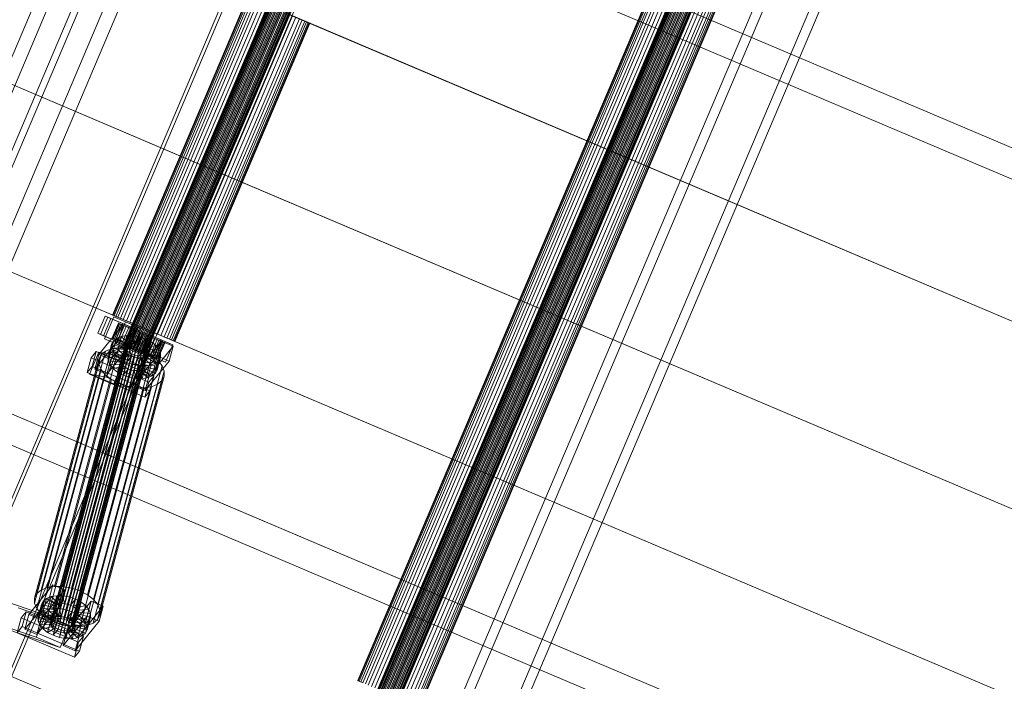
# Model space of a CAD drawing. Header units: millimetres. Extents: x -4738 to 65662, y -68080 to 6847.
# Tile 562 of 656: x 21537 to 22278, y -20014 to -19517. Entities that reach past the tile are written whole.
import ezdxf

# ---------------------------------------------------------------- set-up
doc = ezdxf.new("R2010")
doc.units = ezdxf.units.MM
doc.layers.add('superior_C10', color=7, linetype='Continuous', lineweight=0)

msp = doc.modelspace()

# ---------------------------------------------------------------- linework, layer by layer
at = {"layer": 'superior_C10'}
for p, q in [((27880.277, -21988.995), (18436.834, -17980.274)), ((18437.764, -17980.669), (27881.207, -21989.39)), ((18241.459, -18440.523), (27684.903, -22449.244)), ((27685.833, -22449.639), (18242.389, -18440.917)), ((21265.087, -20198.505), (21801.771, -18934.224)), ((21837.671, -18949.463), (21300.986, -20213.744)), ((21328.705, -20048.639), (21738.154, -19084.09)), ((21774.053, -19099.329), (21364.604, -20063.878)), ((21691.786, -19166.448), (21355.742, -19958.075)), ((21717.1, -19177.193), (21381.056, -19968.821)), ((21385.658, -19970.775), (21721.702, -19179.147)), ((21410.972, -19981.52), (21747.016, -19189.893)), ((21477.157, -20004.184), (21809.293, -19221.761)), ((21811.508, -19222.701), (21479.371, -20005.124)), ((21855.105, -19241.208), (21522.969, -20023.631)), ((21525.183, -20024.571), (21857.32, -19242.148)), ((20801.824, -19255.799), (21685.877, -19631.078)), ((21686.976, -19631.544), (20802.922, -19256.266)), ((22099.967, -19328.856), (21756.107, -20138.893)), ((21756.261, -20138.958), (22100.12, -19328.921)), ((22100.377, -19329.03), (21756.518, -20139.067)), ((22100.826, -19329.221), (21756.967, -20139.258)), ((22101.323, -19329.431), (21757.463, -20139.469)), ((22102.038, -19329.735), (21758.178, -20139.772)), ((22102.74, -19330.033), (21758.88, -20140.07)), ((22103.671, -19330.428), (21759.812, -20140.466)), ((22104.531, -19330.793), (21760.672, -20140.831)), ((22105.616, -19331.254), (21761.757, -20141.292)), ((22106.575, -19331.661), (21762.716, -20141.699)), ((22107.74, -19332.155), (21763.881, -20142.193)), ((22108.733, -19332.577), (21764.873, -20142.614)), ((22109.897, -19333.071), (21766.038, -20143.109)), ((22110.856, -19333.478), (21766.997, -20143.516)), ((22111.941, -19333.939), (21768.082, -20143.976)), ((22112.801, -19334.304), (21768.942, -20144.341)), ((22113.733, -19334.699), (21769.873, -20144.737)), ((22114.435, -19334.997), (21770.575, -20145.035)), ((22115.15, -19335.301), (21771.29, -20145.338)), ((22115.646, -19335.512), (21771.787, -20145.549)), ((22116.095, -19335.702), (21772.236, -20145.74)), ((22116.352, -19335.811), (21772.493, -20145.849)), ((22116.506, -19335.876), (21772.647, -20145.914)), ((21807.488, -20171.568), (22159.162, -19343.12)), ((22165.621, -19345.862), (21813.947, -20174.31)), ((22195.234, -19358.433), (21843.56, -20186.88)), ((21850.019, -20189.622), (22201.693, -19361.175)), ((20751.026, -19375.464), (21635.079, -19750.743)), ((21636.178, -19751.209), (20752.125, -19375.93)), ((22671.743, -19801.56), (21787.69, -19426.281)), ((21788.789, -19426.748), (22672.842, -19802.026)), ((22034.549, -19441.065), (21791.386, -20013.89)), ((21791.819, -20014.074), (22034.982, -19441.249)), ((22035.707, -19441.556), (21792.544, -20014.382)), ((22036.976, -19442.095), (21793.813, -20014.92)), ((22038.377, -19442.69), (21795.214, -20015.515)), ((22040.395, -19443.546), (21797.231, -20016.372)), ((22042.376, -19444.387), (21799.213, -20017.213)), ((22045.006, -19445.504), (21801.842, -20018.329)), ((22047.432, -19446.534), (21804.269, -20019.359)), ((22050.494, -19447.834), (21807.331, -20020.659)), ((22053.201, -19448.982), (21810.038, -20021.808)), ((22056.487, -19450.377), (21813.324, -20023.203)), ((22059.289, -19451.567), (21816.126, -20024.392)), ((22062.575, -19452.962), (21819.412, -20025.787)), ((22065.282, -19454.111), (21822.119, -20026.936)), ((22068.344, -19455.411), (21825.181, -20028.236)), ((22070.771, -19456.441), (21827.608, -20029.266)), ((22073.4, -19457.557), (21830.237, -20030.383)), ((22075.382, -19458.398), (21832.218, -20031.224)), ((22077.399, -19459.255), (21834.236, -20032.08)), ((22078.8, -19459.849), (21835.637, -20032.675)), ((22080.069, -19460.388), (21836.906, -20033.213)), ((22080.794, -19460.696), (21837.631, -20033.521)), ((22081.227, -19460.879), (21838.064, -20033.705)), ((20725.222, -19471.298), (21609.275, -19846.577)), ((21610.374, -19847.043), (20726.321, -19471.765)), ((21730.751, -19489.344), (21615.089, -19761.811)), ((21615.242, -19761.876), (21730.904, -19489.409)), ((21731.161, -19489.518), (21615.499, -19761.986)), ((21731.61, -19489.709), (21615.949, -19762.176)), ((21732.107, -19489.92), (21616.445, -19762.387)), ((21732.822, -19490.223), (21617.16, -19762.691)), ((21733.524, -19490.521), (21617.862, -19762.989)), ((21734.456, -19490.917), (21618.794, -19763.384)), ((21735.315, -19491.282), (21619.654, -19763.749)), ((21736.4, -19491.742), (21620.739, -19764.21)), ((21737.359, -19492.15), (21621.698, -19764.617)), ((21738.524, -19492.644), (21622.862, -19765.111)), ((21739.517, -19493.065), (21623.855, -19765.532)), ((21740.681, -19493.56), (21625.019, -19766.027)), ((21741.64, -19493.967), (21625.978, -19766.434)), ((21742.725, -19494.427), (21627.063, -19766.895)), ((21743.585, -19494.792), (21627.923, -19767.259)), ((21744.517, -19495.188), (21628.855, -19767.655)), ((21745.219, -19495.486), (21629.557, -19767.953)), ((21745.934, -19495.789), (21630.272, -19768.257)), ((21746.43, -19496), (21630.768, -19768.467)), ((21746.88, -19496.191), (21631.218, -19768.658)), ((21747.137, -19496.3), (21631.475, -19768.767)), ((21747.29, -19496.365), (21631.628, -19768.832)), ((21708.648, -19499.516), (21607.053, -19738.846)), ((21607.486, -19739.029), (21709.081, -19499.7)), ((21709.806, -19500.008), (21608.211, -19739.337)), ((21711.074, -19500.546), (21609.48, -19739.876)), ((21712.475, -19501.141), (21610.881, -19740.47)), ((21714.493, -19501.998), (21612.899, -19741.327)), ((21716.474, -19502.839), (21614.88, -19742.168)), ((21719.104, -19503.955), (21617.509, -19743.284)), ((21721.531, -19504.985), (21619.936, -19744.314)), ((21724.593, -19506.285), (21622.998, -19745.614)), ((21727.3, -19507.434), (21625.705, -19746.763)), ((21730.586, -19508.829), (21628.991, -19748.158)), ((21733.388, -19510.018), (21631.793, -19749.348)), ((21736.674, -19511.413), (21635.079, -19750.743)), ((21739.38, -19512.562), (21637.786, -19751.891)), ((21736.674, -19511.413), (21685.877, -19631.078)), ((21686.976, -19631.544), (21737.773, -19511.88)), ((21736.674, -19511.413), (22620.727, -19886.692)), ((22621.826, -19887.158), (21737.773, -19511.88)), ((21742.443, -19513.862), (21640.848, -19753.191)), ((21744.869, -19514.892), (21643.275, -19754.221)), ((21747.499, -19516.008), (21645.904, -19755.338)), ((21749.48, -19516.85), (21647.886, -19756.179)), ((21751.498, -19517.706), (21649.903, -19757.035)), ((21752.899, -19518.301), (21651.304, -19757.63)), ((21754.168, -19518.839), (21652.573, -19758.169)), ((21754.893, -19519.147), (21653.298, -19758.476)), ((21755.325, -19519.331), (21653.731, -19758.66)), ((21744.869, -19514.892), (21749.48, -19516.85)), ((21751.498, -19517.706), (21747.499, -19516.008)), ((21749.48, -19516.85), (21752.899, -19518.301)), ((21754.168, -19518.839), (21751.498, -19517.706)), ((21752.899, -19518.301), (21754.893, -19519.147)), ((21755.325, -19519.331), (21754.168, -19518.839)), ((21754.893, -19519.147), (21755.325, -19519.331)), ((21685.877, -19631.078), (21635.079, -19750.743)), ((21636.178, -19751.209), (21686.976, -19631.544)), ((21685.877, -19631.078), (22569.93, -20006.357)), ((22571.029, -20006.823), (21686.976, -19631.544)), ((21842.077, -20142.796), (20759.905, -19683.416)), ((21851.304, -20146.713), (20769.132, -19687.333)), ((21878.062, -20158.072), (20795.89, -19698.692)), ((21885.443, -20161.205), (20803.272, -19701.825)), ((21596.016, -19752.629), (21601.487, -19739.742)), ((21603.332, -19740.525), (21597.861, -19753.412)), ((21600.198, -19754.404), (21605.668, -19741.517)), ((21600.921, -19756.884), (21607.955, -19740.315)), ((21601.487, -19739.742), (21644.773, -19758.117)), ((21601.487, -19739.742), (21603.332, -19740.525)), ((21646.619, -19758.9), (21603.332, -19740.525)), ((21605.668, -19741.517), (21614.686, -19745.345)), ((21605.668, -19741.517), (21614.526, -19745.277)), ((21608.211, -19739.337), (21607.053, -19738.846)), ((21607.053, -19738.846), (21607.486, -19739.029)), ((21607.486, -19739.029), (21609.48, -19739.876)), ((21607.955, -19740.315), (21625.991, -19747.971)), ((21607.955, -19740.315), (21616.739, -19744.043)), ((21610.881, -19740.47), (21608.211, -19739.337)), ((21609.48, -19739.876), (21612.899, -19741.327)), ((21614.88, -19742.168), (21610.881, -19740.47)), ((21612.899, -19741.327), (21617.509, -19743.284)), ((21619.936, -19744.314), (21614.88, -19742.168)), ((21596.606, -19768.461), (21614.646, -19746.209)), ((21623.66, -19750.047), (21605.619, -19772.299)), ((21611.371, -19745.024), (21606.682, -19756.07)), ((21607.006, -19756.207), (21611.695, -19745.161)), ((21612.237, -19745.392), (21607.548, -19756.438)), ((21613.186, -19745.794), (21608.497, -19756.84)), ((21614.526, -19745.277), (21609.056, -19758.164)), ((21614.686, -19745.345), (21609.216, -19758.232)), ((21614.234, -19746.239), (21609.545, -19757.285)), ((21616.739, -19744.043), (21609.705, -19760.612)), ((21615.743, -19746.88), (21611.054, -19757.926)), ((21620.559, -19748.924), (21611.371, -19745.024)), ((21611.371, -19745.024), (21612.237, -19745.392)), ((21611.695, -19745.161), (21611.371, -19745.024)), ((21614.646, -19746.209), (21611.636, -19757.39)), ((21613.186, -19745.794), (21611.695, -19745.161)), ((21611.695, -19745.161), (21620.713, -19748.989)), ((21620.97, -19749.099), (21612.237, -19745.392)), ((21612.237, -19745.392), (21614.234, -19746.239)), ((21617.225, -19747.509), (21612.536, -19758.555)), ((21621.419, -19749.289), (21613.186, -19745.794)), ((21615.743, -19746.88), (21613.186, -19745.794)), ((21621.916, -19749.5), (21614.234, -19746.239)), ((21614.234, -19746.239), (21617.225, -19747.509)), ((21619.192, -19748.344), (21614.503, -19759.39)), ((21623.544, -19749.105), (21614.526, -19745.277)), ((21623.66, -19750.047), (21614.646, -19746.209)), ((21623.544, -19749.105), (21614.686, -19745.345)), ((21622.631, -19749.804), (21615.743, -19746.88)), ((21619.192, -19748.344), (21615.743, -19746.88)), ((21615.87, -19759.97), (21620.559, -19748.924)), ((21620.713, -19748.989), (21616.024, -19760.035)), ((21616.281, -19760.145), (21620.97, -19749.099)), ((21621.008, -19749.115), (21616.319, -19760.161)), ((21616.73, -19760.335), (21621.419, -19749.289)), ((21634.775, -19751.7), (21616.739, -19744.043)), ((21623.333, -19750.102), (21617.225, -19747.509)), ((21617.225, -19747.509), (21621.008, -19749.115)), ((21617.227, -19760.546), (21621.916, -19749.5)), ((21617.509, -19743.284), (21622.998, -19745.614)), ((21617.942, -19760.85), (21622.631, -19749.804)), ((21618.074, -19761.992), (21623.544, -19749.105)), ((21623.298, -19750.087), (21618.609, -19761.133)), ((21618.644, -19761.148), (21623.333, -19750.102)), ((21625.991, -19747.971), (21618.957, -19764.54)), ((21624.264, -19750.497), (21619.192, -19748.344)), ((21623.298, -19750.087), (21619.192, -19748.344)), ((21625.705, -19746.763), (21619.936, -19744.314)), ((21620.97, -19749.099), (21620.559, -19748.924)), ((21620.559, -19748.924), (21620.713, -19748.989)), ((21620.65, -19761.228), (21623.66, -19750.047)), ((21620.713, -19748.989), (21621.419, -19749.289)), ((21621.916, -19749.5), (21620.97, -19749.099)), ((21625.124, -19750.862), (21621.008, -19749.115)), ((21621.008, -19749.115), (21625.323, -19750.946)), ((21621.419, -19749.289), (21622.631, -19749.804)), ((21623.333, -19750.102), (21621.916, -19749.5)), ((21622.631, -19749.804), (21624.264, -19750.497)), ((21622.998, -19745.614), (21628.991, -19748.158)), ((21626.209, -19751.323), (21623.298, -19750.087)), ((21627.781, -19751.99), (21623.298, -19750.087)), ((21625.124, -19750.862), (21623.333, -19750.102)), ((21631.793, -19749.348), (21625.705, -19746.763)), ((21625.991, -19747.971), (21634.775, -19751.7)), ((21628.991, -19748.158), (21635.079, -19750.743)), ((21637.786, -19751.891), (21631.793, -19749.348)), ((21611.636, -19757.39), (21593.595, -19779.641)), ((21639.303, -19771.004), (21596.016, -19752.629)), ((21597.861, -19753.412), (21596.016, -19752.629)), ((21597.861, -19753.412), (21641.148, -19771.787)), ((21609.216, -19758.232), (21600.198, -19754.404)), ((21609.056, -19758.164), (21600.198, -19754.404)), ((21618.957, -19764.54), (21600.921, -19756.884)), ((21609.705, -19760.612), (21600.921, -19756.884)), ((21607.548, -19756.438), (21606.682, -19756.07)), ((21606.682, -19756.07), (21615.87, -19759.97)), ((21606.682, -19756.07), (21607.006, -19756.207)), ((21616.024, -19760.035), (21607.006, -19756.207)), ((21607.006, -19756.207), (21608.497, -19756.84)), ((21610.021, -19756.406), (21607.441, -19765.99)), ((21609.545, -19757.285), (21607.548, -19756.438)), ((21607.548, -19756.438), (21616.281, -19760.145)), ((21610.021, -19756.406), (21607.59, -19758.438)), ((21608.497, -19756.84), (21616.73, -19760.335)), ((21608.497, -19756.84), (21611.054, -19757.926)), ((21635.079, -19750.743), (21609.275, -19846.577)), ((21612.536, -19758.555), (21609.545, -19757.285)), ((21609.545, -19757.285), (21617.227, -19760.546)), ((21613.455, -19755.011), (21610.021, -19756.406)), ((21617.755, -19761.314), (21610.021, -19756.406)), ((21610.374, -19847.043), (21636.178, -19751.209)), ((21613.455, -19755.011), (21610.874, -19764.594)), ((21611.636, -19757.39), (21620.65, -19761.228)), ((21617.655, -19754.345), (21613.455, -19755.011)), ((21619.382, -19760.652), (21613.455, -19755.011)), ((21617.655, -19754.345), (21615.075, -19763.929)), ((21621.371, -19760.337), (21617.655, -19754.345)), ((21622.337, -19754.456), (21617.655, -19754.345)), ((21619.575, -19761.543), (21624.264, -19750.497)), ((21622.337, -19754.456), (21619.757, -19764.039)), ((21620.435, -19761.908), (21625.124, -19750.862)), ((21625.323, -19750.946), (21620.634, -19761.992)), ((21621.52, -19762.369), (21626.209, -19751.323)), ((21623.589, -19760.39), (21622.337, -19754.456)), ((21627.181, -19755.335), (21622.337, -19754.456)), ((21622.479, -19762.776), (21627.168, -19751.73)), ((21627.781, -19751.99), (21623.092, -19763.036)), ((21623.644, -19763.27), (21628.333, -19752.224)), ((21624.264, -19750.497), (21626.209, -19751.323)), ((21627.181, -19755.335), (21624.601, -19764.918)), ((21624.636, -19763.691), (21629.325, -19752.646)), ((21627.168, -19751.73), (21625.124, -19750.862)), ((21629.877, -19752.88), (21625.188, -19763.926)), ((21627.168, -19751.73), (21625.323, -19750.946)), ((21625.323, -19750.946), (21629.877, -19752.88)), ((21625.801, -19764.186), (21630.49, -19753.14)), ((21625.884, -19760.806), (21627.181, -19755.335)), ((21626.209, -19751.323), (21628.333, -19752.224)), ((21626.76, -19764.593), (21631.449, -19753.547)), ((21629.325, -19752.646), (21627.168, -19751.73)), ((21631.857, -19756.922), (21627.181, -19755.335)), ((21632.335, -19753.923), (21627.646, -19764.969)), ((21627.741, -19768.269), (21634.775, -19751.7)), ((21628.333, -19752.224), (21627.781, -19751.99)), ((21632.335, -19753.923), (21627.781, -19751.99)), ((21627.845, -19765.054), (21632.534, -19754.008)), ((21628.098, -19761.558), (21631.857, -19756.922)), ((21628.333, -19752.224), (21630.49, -19753.14)), ((21628.705, -19765.418), (21633.394, -19754.373)), ((21629.056, -19766.654), (21634.526, -19753.767)), ((21631.857, -19756.922), (21629.277, -19766.506)), ((21631.449, -19753.547), (21629.325, -19752.646)), ((21629.325, -19752.646), (21629.877, -19752.88)), ((21629.637, -19765.814), (21634.326, -19754.768)), ((21634.36, -19754.783), (21629.671, -19765.829)), ((21629.877, -19752.88), (21634.36, -19754.783)), ((21630.339, -19766.112), (21635.028, -19755.066)), ((21630.49, -19753.14), (21632.335, -19753.923)), ((21630.49, -19753.14), (21632.534, -19754.008)), ((21631.054, -19766.416), (21635.743, -19755.37)), ((21633.394, -19754.373), (21631.449, -19753.547)), ((21631.449, -19753.547), (21634.36, -19754.783)), ((21631.55, -19766.626), (21636.239, -19755.58)), ((21636.046, -19759.11), (21631.857, -19756.922)), ((21636.651, -19755.755), (21631.962, -19766.801)), ((21631.999, -19766.817), (21636.688, -19755.771)), ((21632.256, -19766.926), (21636.945, -19755.88)), ((21636.651, -19755.755), (21632.335, -19753.923)), ((21632.41, -19766.991), (21637.099, -19755.945)), ((21632.534, -19754.008), (21636.651, -19755.755)), ((21632.534, -19754.008), (21634.326, -19754.768)), ((21635.028, -19755.066), (21633.394, -19754.373)), ((21633.394, -19754.373), (21638.466, -19756.526)), ((21638.466, -19756.526), (21633.777, -19767.571)), ((21634.326, -19754.768), (21640.433, -19757.361)), ((21634.326, -19754.768), (21635.743, -19755.37)), ((21634.36, -19754.783), (21638.466, -19756.526)), ((21634.526, -19753.767), (21643.544, -19757.595)), ((21634.526, -19753.767), (21643.384, -19757.527)), ((21636.239, -19755.58), (21635.028, -19755.066)), ((21635.028, -19755.066), (21641.915, -19757.99)), ((21635.079, -19750.743), (22519.132, -20126.021)), ((21635.079, -19750.743), (21640.848, -19753.191)), ((21635.743, -19755.37), (21643.424, -19758.63)), ((21635.743, -19755.37), (21636.688, -19755.771)), ((21640.433, -19757.361), (21635.744, -19768.407)), ((22520.231, -20126.488), (21636.178, -19751.209)), ((21636.945, -19755.88), (21636.239, -19755.58)), ((21636.239, -19755.58), (21644.472, -19759.075)), ((21640.433, -19757.361), (21636.651, -19755.755)), ((21636.688, -19755.771), (21645.421, -19759.478)), ((21636.688, -19755.771), (21637.099, -19755.945)), ((21637.099, -19755.945), (21636.945, -19755.88)), ((21636.945, -19755.88), (21645.963, -19759.708)), ((21637.099, -19755.945), (21646.287, -19759.846)), ((21643.275, -19754.221), (21637.786, -19751.891)), ((21643.384, -19757.527), (21637.914, -19770.414)), ((21638.466, -19756.526), (21641.915, -19757.99)), ((21643.424, -19758.63), (21640.433, -19757.361)), ((21640.848, -19753.191), (21645.904, -19755.338)), ((21647.886, -19756.179), (21643.275, -19754.221)), ((21652.402, -19761.355), (21643.384, -19757.527)), ((21645.904, -19755.338), (21649.903, -19757.035)), ((21651.304, -19757.63), (21647.886, -19756.179)), ((21649.903, -19757.035), (21652.573, -19758.169)), ((21606.221, -19764.178), (21557.838, -19943.867)), ((21616.429, -19763.227), (21560.305, -19971.667)), ((21616.434, -19761.876), (21560.31, -19970.316)), ((21617.018, -19764.64), (21560.893, -19973.08)), ((21560.909, -19969.118), (21617.033, -19760.678)), ((21618.185, -19759.716), (21562.061, -19968.156)), ((21611.836, -19763.289), (21563.453, -19942.978)), ((21619.812, -19759.055), (21563.687, -19967.495)), ((21621.801, -19758.74), (21565.677, -19967.18)), ((21624.019, -19758.792), (21567.895, -19967.232)), ((21618.095, -19763.436), (21569.712, -19943.126)), ((21626.314, -19759.209), (21570.189, -19967.648)), ((21628.529, -19759.961), (21572.404, -19968.4)), ((21630.513, -19760.997), (21574.389, -19969.437)), ((21632.132, -19762.247), (21576.007, -19970.686)), ((21624.571, -19764.611), (21576.188, -19944.301)), ((21633.274, -19763.625), (21577.15, -19972.065)), ((21606.221, -19764.178), (21601.631, -19766.044)), ((21602.609, -19783.479), (21620.65, -19761.228)), ((21606.313, -19763.818), (21603.733, -19773.402)), ((21606.325, -19760.966), (21603.744, -19770.549)), ((21605.009, -19768.021), (21607.59, -19758.438)), ((21611.836, -19763.289), (21606.221, -19764.178)), ((21606.325, -19760.966), (21606.313, -19763.818)), ((21615.999, -19764.825), (21606.313, -19763.818)), ((21606.313, -19763.818), (21607.556, -19766.802)), ((21607.59, -19758.438), (21606.325, -19760.966)), ((21616.004, -19763.473), (21606.325, -19760.966)), ((21607.441, -19765.99), (21610.874, -19764.594)), ((21607.59, -19758.438), (21616.603, -19762.276)), ((21609.056, -19758.164), (21618.074, -19761.992)), ((21609.216, -19758.232), (21618.074, -19761.992)), ((21609.705, -19760.612), (21627.741, -19768.269)), ((21610.874, -19764.594), (21615.075, -19763.929)), ((21610.874, -19764.594), (21616.801, -19770.236)), ((21611.054, -19757.926), (21617.942, -19760.85)), ((21611.054, -19757.926), (21614.503, -19759.39)), ((21618.095, -19763.436), (21611.836, -19763.289)), ((21616.319, -19760.161), (21612.536, -19758.555)), ((21612.536, -19758.555), (21618.644, -19761.148)), ((21613.418, -19774.408), (21615.999, -19764.825)), ((21613.424, -19773.057), (21616.004, -19763.473)), ((21616.603, -19762.276), (21614.023, -19771.859)), ((21614.503, -19759.39), (21619.575, -19761.543)), ((21614.503, -19759.39), (21618.609, -19761.133)), ((21615.075, -19763.929), (21618.791, -19769.921)), ((21615.075, -19763.929), (21619.757, -19764.039)), ((21615.499, -19761.986), (21615.089, -19761.811)), ((21615.089, -19761.811), (21615.242, -19761.876)), ((21615.175, -19770.897), (21617.755, -19761.314)), ((21615.242, -19761.876), (21615.949, -19762.176)), ((21616.445, -19762.387), (21615.499, -19761.986)), ((21615.87, -19759.97), (21616.281, -19760.145)), ((21616.024, -19760.035), (21615.87, -19759.97)), ((21615.949, -19762.176), (21617.16, -19762.691)), ((21615.999, -19764.825), (21616.004, -19763.473)), ((21616.588, -19766.238), (21615.999, -19764.825)), ((21616.004, -19763.473), (21616.603, -19762.276)), ((21616.73, -19760.335), (21616.024, -19760.035)), ((21616.281, -19760.145), (21617.227, -19760.546)), ((21620.634, -19761.992), (21616.319, -19760.161)), ((21616.319, -19760.161), (21620.435, -19761.908)), ((21616.434, -19761.876), (21616.429, -19763.227)), ((21616.429, -19763.227), (21617.018, -19764.64)), ((21617.033, -19760.678), (21616.434, -19761.876)), ((21617.862, -19762.989), (21616.445, -19762.387)), ((21616.603, -19762.276), (21617.755, -19761.314)), ((21617.942, -19760.85), (21616.73, -19760.335)), ((21616.801, -19770.236), (21619.382, -19760.652)), ((21617.018, -19764.64), (21618.16, -19766.019)), ((21618.185, -19759.716), (21617.033, -19760.678)), ((21617.16, -19762.691), (21618.794, -19763.384)), ((21617.227, -19760.546), (21618.644, -19761.148)), ((21617.755, -19761.314), (21619.382, -19760.652)), ((21619.654, -19763.749), (21617.862, -19762.989)), ((21619.575, -19761.543), (21617.942, -19760.85)), ((21624.571, -19764.611), (21618.095, -19763.436)), ((21619.812, -19759.055), (21618.185, -19759.716)), ((21618.609, -19761.133), (21621.52, -19762.369)), ((21618.609, -19761.133), (21623.092, -19763.036)), ((21618.644, -19761.148), (21620.435, -19761.908)), ((21618.791, -19769.921), (21621.371, -19760.337)), ((21618.794, -19763.384), (21620.739, -19764.21)), ((21618.957, -19764.54), (21627.741, -19768.269)), ((21619.382, -19760.652), (21621.371, -19760.337)), ((21621.52, -19762.369), (21619.575, -19761.543)), ((21621.698, -19764.617), (21619.654, -19763.749)), ((21619.757, -19764.039), (21621.009, -19769.973)), ((21619.757, -19764.039), (21624.601, -19764.918)), ((21621.801, -19758.74), (21619.812, -19759.055)), ((21620.435, -19761.908), (21622.479, -19762.776)), ((21625.188, -19763.926), (21620.634, -19761.992)), ((21620.634, -19761.992), (21622.479, -19762.776)), ((21620.739, -19764.21), (21622.862, -19765.111)), ((21621.009, -19769.973), (21623.589, -19760.39)), ((21621.371, -19760.337), (21623.589, -19760.39)), ((21623.644, -19763.27), (21621.52, -19762.369)), ((21623.855, -19765.532), (21621.698, -19764.617)), ((21624.019, -19758.792), (21621.801, -19758.74)), ((21622.479, -19762.776), (21624.636, -19763.691)), ((21623.092, -19763.036), (21623.644, -19763.27)), ((21623.092, -19763.036), (21627.646, -19764.969)), ((21623.303, -19770.389), (21625.884, -19760.806)), ((21624.601, -19764.918), (21623.303, -19770.389)), ((21623.589, -19760.39), (21625.884, -19760.806)), ((21625.801, -19764.186), (21623.644, -19763.27)), ((21626.314, -19759.209), (21624.019, -19758.792)), ((21630.822, -19766.733), (21624.571, -19764.611)), ((21624.601, -19764.918), (21629.277, -19766.506)), ((21625.188, -19763.926), (21624.636, -19763.691)), ((21624.636, -19763.691), (21626.76, -19764.593)), ((21629.671, -19765.829), (21625.188, -19763.926)), ((21625.45, -19780.743), (21643.491, -19758.491)), ((21625.518, -19771.141), (21628.098, -19761.558)), ((21627.646, -19764.969), (21625.801, -19764.186)), ((21627.845, -19765.054), (21625.801, -19764.186)), ((21625.884, -19760.806), (21628.098, -19761.558)), ((21628.529, -19759.961), (21626.314, -19759.209)), ((21629.671, -19765.829), (21626.76, -19764.593)), ((21626.76, -19764.593), (21628.705, -19765.418)), ((21627.502, -19772.178), (21630.083, -19762.594)), ((21628.098, -19761.558), (21630.083, -19762.594)), ((21630.513, -19760.997), (21628.529, -19759.961)), ((21629.121, -19773.427), (21631.702, -19763.844)), ((21630.083, -19762.594), (21636.046, -19759.11)), ((21630.083, -19762.594), (21631.702, -19763.844)), ((21632.132, -19762.247), (21630.513, -19760.997)), ((21631.702, -19763.844), (21639.463, -19761.749)), ((21631.702, -19763.844), (21632.844, -19765.222)), ((21633.274, -19763.625), (21632.132, -19762.247)), ((21632.844, -19765.222), (21641.876, -19764.659)), ((21633.863, -19765.038), (21633.274, -19763.625)), ((21636.046, -19759.11), (21633.466, -19768.693)), ((21652.505, -19762.329), (21634.464, -19784.581)), ((21639.463, -19761.749), (21636.046, -19759.11)), ((21639.463, -19761.749), (21636.883, -19771.332)), ((21641.915, -19757.99), (21637.226, -19769.036)), ((21643.544, -19757.595), (21638.074, -19770.482)), ((21643.424, -19758.63), (21638.735, -19769.676)), ((21641.876, -19764.659), (21639.295, -19774.242)), ((21644.773, -19758.117), (21639.303, -19771.004)), ((21641.876, -19764.659), (21639.463, -19761.749)), ((21644.472, -19759.075), (21639.783, -19770.121)), ((21643.491, -19758.491), (21640.48, -19769.672)), ((21645.421, -19759.478), (21640.732, -19770.524)), ((21641.148, -19771.787), (21646.619, -19758.9)), ((21645.963, -19759.708), (21641.274, -19770.754)), ((21646.287, -19759.846), (21641.598, -19770.892)), ((21643.118, -19767.642), (21641.876, -19764.659)), ((21641.915, -19757.99), (21644.472, -19759.075)), ((21645.421, -19759.478), (21643.424, -19758.63)), ((21652.505, -19762.329), (21643.491, -19758.491)), ((21652.402, -19761.355), (21643.544, -19757.595)), ((21644.472, -19759.075), (21645.963, -19759.708)), ((21646.619, -19758.9), (21644.773, -19758.117)), ((21646.287, -19759.846), (21645.421, -19759.478)), ((21645.963, -19759.708), (21646.287, -19759.846)), ((21646.932, -19774.242), (21652.402, -19761.355)), ((21649.494, -19773.51), (21652.505, -19762.329)), ((21653.298, -19758.476), (21651.304, -19757.63)), ((21652.573, -19758.169), (21653.731, -19758.66)), ((21653.731, -19758.66), (21653.298, -19758.476)), ((21596.689, -19772.139), (21548.306, -19951.828)), ((21549.997, -19948.448), (21598.38, -19768.759)), ((21601.631, -19766.044), (21553.248, -19945.733)), ((21618.16, -19766.019), (21562.036, -19974.458)), ((21619.779, -19767.269), (21563.654, -19975.708)), ((21621.763, -19768.305), (21565.639, -19976.745)), ((21623.978, -19769.057), (21567.854, -19977.496)), ((21626.273, -19769.473), (21570.148, -19977.913)), ((21628.49, -19769.526), (21572.366, -19977.965)), ((21630.48, -19769.21), (21574.356, -19977.65)), ((21632.106, -19768.549), (21575.982, -19976.989)), ((21633.258, -19767.587), (21577.134, -19976.027)), ((21633.857, -19766.39), (21577.733, -19974.829)), ((21633.863, -19765.038), (21577.738, -19973.478)), ((21630.822, -19766.733), (21582.439, -19946.423)), ((21587.884, -19782.198), (21590.895, -19771.018)), ((21636.422, -19769.658), (21588.039, -19949.347)), ((21589.746, -19783.439), (21596.618, -19766.822)), ((21590.895, -19771.018), (21594.653, -19766.382)), ((21590.895, -19771.018), (21634.161, -19789.441)), ((21594.653, -19766.382), (21591.643, -19777.563)), ((21593.595, -19779.641), (21596.606, -19768.461)), ((21637.92, -19784.805), (21594.653, -19766.382)), ((21596.606, -19768.461), (21605.619, -19772.299)), ((21596.618, -19766.822), (21614.654, -19774.479)), ((21596.618, -19766.822), (21609.199, -19769.047)), ((21596.689, -19772.139), (21596.674, -19775.953)), ((21598.38, -19768.759), (21596.689, -19772.139)), ((21601.631, -19766.044), (21598.38, -19768.759)), ((21609.199, -19769.047), (21602.327, -19785.664)), ((21605.619, -19772.299), (21602.609, -19783.479)), ((21603.733, -19773.402), (21603.744, -19770.549)), ((21603.744, -19770.549), (21605.009, -19768.021)), ((21603.744, -19770.549), (21613.424, -19773.057)), ((21607.556, -19766.802), (21604.976, -19776.385)), ((21605.009, -19768.021), (21607.441, -19765.99)), ((21614.023, -19771.859), (21605.009, -19768.021)), ((21609.968, -19769.712), (21607.388, -19779.295)), ((21607.441, -19765.99), (21615.175, -19770.897)), ((21616.588, -19766.238), (21607.556, -19766.802)), ((21607.556, -19766.802), (21609.968, -19769.712)), ((21627.235, -19776.704), (21609.199, -19769.047)), ((21617.73, -19767.616), (21609.968, -19769.712)), ((21609.968, -19769.712), (21613.385, -19772.35)), ((21613.385, -19772.35), (21610.805, -19781.934)), ((21619.349, -19768.866), (21613.385, -19772.35)), ((21613.385, -19772.35), (21617.575, -19774.538)), ((21614.023, -19771.859), (21613.424, -19773.057)), ((21614.007, -19775.821), (21616.588, -19766.238)), ((21615.175, -19770.897), (21614.023, -19771.859)), ((21615.15, -19777.199), (21617.73, -19767.616)), ((21616.801, -19770.236), (21615.175, -19770.897)), ((21617.73, -19767.616), (21616.588, -19766.238)), ((21616.768, -19778.449), (21619.349, -19768.866)), ((21618.791, -19769.921), (21616.801, -19770.236)), ((21621.333, -19769.902), (21617.575, -19774.538)), ((21619.349, -19768.866), (21617.73, -19767.616)), ((21618.16, -19766.019), (21619.779, -19767.269)), ((21618.753, -19779.486), (21621.333, -19769.902)), ((21621.009, -19769.973), (21618.791, -19769.921)), ((21621.333, -19769.902), (21619.349, -19768.866)), ((21619.779, -19767.269), (21621.763, -19768.305)), ((21620.968, -19780.237), (21623.548, -19770.654)), ((21623.303, -19770.389), (21621.009, -19769.973)), ((21623.548, -19770.654), (21621.333, -19769.902)), ((21621.763, -19768.305), (21623.978, -19769.057)), ((21623.548, -19770.654), (21622.251, -19776.125)), ((21640.48, -19769.672), (21622.439, -19791.923)), ((21622.862, -19765.111), (21625.019, -19766.027)), ((21623.262, -19780.654), (21625.843, -19771.07)), ((21625.518, -19771.141), (21623.303, -19770.389)), ((21625.843, -19771.07), (21623.548, -19770.654)), ((21625.978, -19766.434), (21623.855, -19765.532)), ((21623.978, -19769.057), (21626.273, -19769.473)), ((21625.019, -19766.027), (21627.063, -19766.895)), ((21625.48, -19780.706), (21628.06, -19771.123)), ((21629.277, -19766.506), (21625.518, -19771.141)), ((21627.502, -19772.178), (21625.518, -19771.141)), ((21628.06, -19771.123), (21625.843, -19771.07)), ((21625.843, -19771.07), (21627.095, -19777.004)), ((21627.923, -19767.259), (21625.978, -19766.434)), ((21626.273, -19769.473), (21628.49, -19769.526)), ((21627.063, -19766.895), (21628.855, -19767.655)), ((21627.47, -19780.391), (21630.05, -19770.808)), ((21633.466, -19768.693), (21627.502, -19772.178)), ((21629.121, -19773.427), (21627.502, -19772.178)), ((21627.646, -19764.969), (21631.962, -19766.801)), ((21631.962, -19766.801), (21627.845, -19765.054)), ((21629.637, -19765.814), (21627.845, -19765.054)), ((21629.557, -19767.953), (21627.923, -19767.259)), ((21630.05, -19770.808), (21628.06, -19771.123)), ((21628.06, -19771.123), (21631.776, -19777.115)), ((21628.49, -19769.526), (21630.48, -19769.21)), ((21633.777, -19767.571), (21628.705, -19765.418)), ((21628.705, -19765.418), (21630.339, -19766.112)), ((21628.855, -19767.655), (21630.272, -19768.257)), ((21638.074, -19770.482), (21629.056, -19766.654)), ((21637.914, -19770.414), (21629.056, -19766.654)), ((21629.096, -19779.73), (21631.676, -19770.146)), ((21636.883, -19771.332), (21629.121, -19773.427)), ((21629.277, -19766.506), (21633.466, -19768.693)), ((21630.768, -19768.467), (21629.557, -19767.953)), ((21635.744, -19768.407), (21629.637, -19765.814)), ((21631.054, -19766.416), (21629.637, -19765.814)), ((21633.777, -19767.571), (21629.671, -19765.829)), ((21631.676, -19770.146), (21630.05, -19770.808)), ((21630.05, -19770.808), (21635.977, -19776.449)), ((21630.248, -19778.768), (21632.828, -19769.184)), ((21630.264, -19774.806), (21632.844, -19765.222)), ((21630.272, -19768.257), (21631.218, -19768.658)), ((21637.226, -19769.036), (21630.339, -19766.112)), ((21630.339, -19766.112), (21631.55, -19766.626)), ((21630.48, -19769.21), (21632.106, -19768.549)), ((21631.475, -19768.767), (21630.768, -19768.467)), ((21636.422, -19769.658), (21630.822, -19766.733)), ((21630.847, -19777.57), (21633.427, -19767.987)), ((21630.852, -19776.219), (21633.433, -19766.636)), ((21638.735, -19769.676), (21631.054, -19766.416)), ((21631.999, -19766.817), (21631.054, -19766.416)), ((21631.218, -19768.658), (21631.628, -19768.832)), ((21631.628, -19768.832), (21631.475, -19768.767)), ((21639.783, -19770.121), (21631.55, -19766.626)), ((21631.55, -19766.626), (21632.256, -19766.926)), ((21632.828, -19769.184), (21631.676, -19770.146)), ((21631.676, -19770.146), (21639.41, -19775.054)), ((21631.962, -19766.801), (21635.744, -19768.407)), ((21640.732, -19770.524), (21631.999, -19766.817)), ((21632.41, -19766.991), (21631.999, -19766.817)), ((21632.106, -19768.549), (21633.258, -19767.587)), ((21641.274, -19770.754), (21632.256, -19766.926)), ((21632.256, -19766.926), (21632.41, -19766.991)), ((21641.598, -19770.892), (21632.41, -19766.991)), ((21633.427, -19767.987), (21632.828, -19769.184)), ((21632.828, -19769.184), (21641.842, -19773.022)), ((21632.844, -19765.222), (21633.433, -19766.636)), ((21633.258, -19767.587), (21633.857, -19766.39)), ((21633.433, -19766.636), (21633.427, -19767.987)), ((21633.427, -19767.987), (21643.107, -19770.494)), ((21633.433, -19766.636), (21643.118, -19767.642)), ((21633.466, -19768.693), (21636.883, -19771.332)), ((21637.226, -19769.036), (21633.777, -19767.571)), ((21633.857, -19766.39), (21633.863, -19765.038)), ((21635.744, -19768.407), (21638.735, -19769.676)), ((21640.99, -19773.185), (21636.422, -19769.658)), ((21636.883, -19771.332), (21639.295, -19774.242)), ((21639.783, -19770.121), (21637.226, -19769.036)), ((21637.914, -19770.414), (21646.932, -19774.242)), ((21638.074, -19770.482), (21646.932, -19774.242)), ((21638.735, -19769.676), (21640.732, -19770.524)), ((21639.303, -19771.004), (21641.148, -19771.787)), ((21641.274, -19770.754), (21639.783, -19770.121)), ((21640.48, -19769.672), (21649.494, -19773.51)), ((21643.107, -19770.494), (21640.526, -19780.078)), ((21643.118, -19767.642), (21640.538, -19777.225)), ((21640.732, -19770.524), (21641.598, -19770.892)), ((21641.598, -19770.892), (21641.274, -19770.754)), ((21641.842, -19773.022), (21643.107, -19770.494)), ((21643.107, -19770.494), (21643.118, -19767.642)), ((21596.674, -19775.953), (21548.291, -19955.642)), ((21591.643, -19777.563), (21587.884, -19782.198)), ((21591.643, -19777.563), (21634.909, -19795.986)), ((21640.99, -19773.185), (21592.607, -19952.875)), ((21602.609, -19783.479), (21593.595, -19779.641)), ((21644.215, -19777.076), (21595.832, -19956.765)), ((21596.674, -19775.953), (21598.335, -19779.94)), ((21604.976, -19776.385), (21603.733, -19773.402)), ((21603.733, -19773.402), (21613.418, -19774.408)), ((21604.976, -19776.385), (21614.007, -19775.821)), ((21607.388, -19779.295), (21604.976, -19776.385)), ((21607.388, -19779.295), (21615.15, -19777.199)), ((21610.805, -19781.934), (21607.388, -19779.295)), ((21614.654, -19774.479), (21607.782, -19791.095)), ((21610.805, -19781.934), (21616.768, -19778.449)), ((21613.424, -19773.057), (21613.418, -19774.408)), ((21613.418, -19774.408), (21614.007, -19775.821)), ((21614.007, -19775.821), (21615.15, -19777.199)), ((21614.654, -19774.479), (21627.235, -19776.704)), ((21617.575, -19774.538), (21614.994, -19784.121)), ((21614.994, -19784.121), (21618.753, -19779.486)), ((21615.15, -19777.199), (21616.768, -19778.449)), ((21616.768, -19778.449), (21618.753, -19779.486)), ((21617.575, -19774.538), (21622.251, -19776.125)), ((21618.753, -19779.486), (21620.968, -19780.237)), ((21622.251, -19776.125), (21619.67, -19785.709)), ((21620.363, -19793.32), (21627.235, -19776.704)), ((21622.251, -19776.125), (21627.095, -19777.004)), ((21627.095, -19777.004), (21624.514, -19786.587)), ((21627.095, -19777.004), (21631.776, -19777.115)), ((21627.47, -19780.391), (21629.096, -19779.73)), ((21629.096, -19779.73), (21630.248, -19778.768)), ((21636.83, -19784.637), (21629.096, -19779.73)), ((21630.264, -19774.806), (21629.121, -19773.427)), ((21631.776, -19777.115), (21629.196, -19786.698)), ((21630.248, -19778.768), (21630.847, -19777.57)), ((21639.262, -19782.606), (21630.248, -19778.768)), ((21639.295, -19774.242), (21630.264, -19774.806)), ((21630.852, -19776.219), (21630.264, -19774.806)), ((21630.847, -19777.57), (21630.852, -19776.219)), ((21640.526, -19780.078), (21630.847, -19777.57)), ((21640.538, -19777.225), (21630.852, -19776.219)), ((21631.453, -19795.761), (21649.494, -19773.51)), ((21631.776, -19777.115), (21635.977, -19776.449)), ((21635.977, -19776.449), (21633.397, -19786.033)), ((21635.977, -19776.449), (21639.41, -19775.054)), ((21639.41, -19775.054), (21636.83, -19784.637)), ((21641.842, -19773.022), (21639.262, -19782.606)), ((21639.295, -19774.242), (21640.538, -19777.225)), ((21639.41, -19775.054), (21641.842, -19773.022)), ((21640.538, -19777.225), (21640.526, -19780.078)), ((21644.215, -19777.076), (21640.99, -19773.185)), ((21645.876, -19781.063), (21644.215, -19777.076)), ((21598.335, -19779.94), (21549.952, -19959.63)), ((21601.56, -19783.831), (21553.177, -19963.52)), ((21631.151, -19800.621), (21587.884, -19782.198)), ((21607.782, -19791.095), (21589.746, -19783.439)), ((21602.327, -19785.664), (21589.746, -19783.439)), ((21645.861, -19784.877), (21597.478, -19964.566)), ((21645.876, -19781.063), (21597.493, -19960.753)), ((21598.335, -19779.94), (21601.56, -19783.831)), ((21601.56, -19783.831), (21606.128, -19787.358)), ((21602.327, -19785.664), (21620.363, -19793.32)), ((21614.994, -19784.121), (21610.805, -19781.934)), ((21619.67, -19785.709), (21614.994, -19784.121)), ((21619.67, -19785.709), (21620.968, -19780.237)), ((21624.514, -19786.587), (21619.67, -19785.709)), ((21620.968, -19780.237), (21623.262, -19780.654)), ((21622.439, -19791.923), (21625.45, -19780.743)), ((21624.514, -19786.587), (21623.262, -19780.654)), ((21623.262, -19780.654), (21625.48, -19780.706)), ((21629.196, -19786.698), (21624.514, -19786.587)), ((21625.45, -19780.743), (21634.464, -19784.581)), ((21625.48, -19780.706), (21627.47, -19780.391)), ((21629.196, -19786.698), (21625.48, -19780.706)), ((21633.397, -19786.033), (21627.47, -19780.391)), ((21633.397, -19786.033), (21629.196, -19786.698)), ((21634.464, -19784.581), (21631.453, -19795.761)), ((21636.83, -19784.637), (21633.397, -19786.033)), ((21637.92, -19784.805), (21634.161, -19789.441)), ((21634.909, -19795.986), (21637.92, -19784.805)), ((21639.262, -19782.606), (21636.83, -19784.637)), ((21640.526, -19780.078), (21639.262, -19782.606)), ((21644.17, -19788.257), (21645.861, -19784.877)), ((21645.861, -19784.877), (21645.876, -19781.063)), ((21606.128, -19787.358), (21557.745, -19967.048)), ((21611.729, -19790.283), (21563.346, -19969.972)), ((21617.98, -19792.405), (21569.597, -19972.094)), ((21624.455, -19793.579), (21576.072, -19973.269)), ((21630.714, -19793.727), (21582.331, -19973.417)), ((21636.33, -19792.838), (21587.947, -19972.527)), ((21640.919, -19790.972), (21592.536, -19970.661)), ((21644.17, -19788.257), (21595.787, -19967.946)), ((21606.128, -19787.358), (21611.729, -19790.283)), ((21607.782, -19791.095), (21620.363, -19793.32)), ((21611.729, -19790.283), (21617.98, -19792.405)), ((21617.98, -19792.405), (21624.455, -19793.579)), ((21631.453, -19795.761), (21622.439, -19791.923)), ((21624.455, -19793.579), (21630.714, -19793.727)), ((21630.714, -19793.727), (21636.33, -19792.838)), ((21634.161, -19789.441), (21631.151, -19800.621)), ((21636.33, -19792.838), (21640.919, -19790.972)), ((21640.919, -19790.972), (21644.17, -19788.257)), ((21631.151, -19800.621), (21634.909, -19795.986)), ((21609.275, -19846.577), (22493.328, -20221.856)), ((21610.374, -19847.043), (21609.275, -19846.577)), ((22494.427, -20222.322), (21610.374, -19847.043)), ((21543.922, -19964.122), (21561.963, -19941.871)), ((21561.963, -19941.871), (21558.952, -19953.052)), ((21570.976, -19945.709), (21561.963, -19941.871)), ((21548.306, -19951.828), (21549.997, -19948.448)), ((21549.997, -19948.448), (21553.248, -19945.733)), ((21570.976, -19945.709), (21552.936, -19967.96)), ((21553.248, -19945.733), (21557.838, -19943.867)), ((21557.838, -19943.867), (21563.453, -19942.978)), ((21564.971, -19950.007), (21560.771, -19950.672)), ((21564.971, -19950.007), (21562.391, -19959.591)), ((21563.453, -19942.978), (21569.712, -19943.126)), ((21568.688, -19955.999), (21564.971, -19950.007)), ((21569.653, -19950.118), (21564.971, -19950.007)), ((21567.966, -19956.89), (21570.976, -19945.709)), ((21569.712, -19943.126), (21576.188, -19944.301)), ((21576.188, -19944.301), (21582.439, -19946.423)), ((21582.439, -19946.423), (21588.039, -19949.347)), ((21588.039, -19949.347), (21592.607, -19952.875)), ((21518.058, -19951.49), (21556.572, -19964.724)), ((21558.952, -19953.052), (21540.911, -19975.303)), ((21548.291, -19955.642), (21548.306, -19951.828)), ((21549.952, -19959.63), (21548.291, -19955.642)), ((21549.925, -19979.141), (21567.966, -19956.89)), ((21553.641, -19956.627), (21551.061, -19966.211)), ((21552.325, -19963.683), (21554.906, -19954.099)), ((21553.641, -19956.627), (21553.63, -19959.48)), ((21554.906, -19954.099), (21553.641, -19956.627)), ((21563.321, -19959.135), (21553.641, -19956.627)), ((21557.338, -19952.068), (21554.757, -19961.652)), ((21557.338, -19952.068), (21554.906, -19954.099)), ((21554.906, -19954.099), (21563.92, -19957.937)), ((21560.771, -19950.672), (21557.338, -19952.068)), ((21565.071, -19956.975), (21557.338, -19952.068)), ((21560.771, -19950.672), (21558.19, -19960.256)), ((21558.952, -19953.052), (21567.966, -19956.89)), ((21566.698, -19956.314), (21560.771, -19950.672)), ((21562.491, -19966.559), (21565.071, -19956.975)), ((21563.92, -19957.937), (21565.071, -19956.975)), ((21564.117, -19965.898), (21566.698, -19956.314)), ((21565.071, -19956.975), (21566.698, -19956.314)), ((21566.107, -19965.583), (21568.688, -19955.999)), ((21566.698, -19956.314), (21568.688, -19955.999)), ((21569.653, -19950.118), (21567.073, -19959.701)), ((21568.325, -19965.635), (21570.905, -19956.051)), ((21568.688, -19955.999), (21570.905, -19956.051)), ((21570.905, -19956.051), (21569.653, -19950.118)), ((21574.497, -19950.997), (21569.653, -19950.118)), ((21570.619, -19966.051), (21573.2, -19956.468)), ((21570.905, -19956.051), (21573.2, -19956.468)), ((21574.497, -19950.997), (21571.917, -19960.58)), ((21572.766, -19976.404), (21590.807, -19954.153)), ((21572.834, -19966.803), (21575.415, -19957.22)), ((21573.2, -19956.468), (21574.497, -19950.997)), ((21573.2, -19956.468), (21575.415, -19957.22)), ((21579.173, -19952.584), (21574.497, -19950.997)), ((21575.415, -19957.22), (21579.173, -19952.584)), ((21575.415, -19957.22), (21577.399, -19958.256)), ((21579.173, -19952.584), (21576.593, -19962.167)), ((21577.399, -19958.256), (21583.362, -19954.772)), ((21579.018, -19959.506), (21586.78, -19957.41)), ((21583.362, -19954.772), (21579.173, -19952.584)), ((21583.362, -19954.772), (21580.782, -19964.355)), ((21586.78, -19957.41), (21583.362, -19954.772)), ((21586.78, -19957.41), (21584.199, -19966.994)), ((21589.192, -19960.32), (21586.78, -19957.41)), ((21590.807, -19954.153), (21587.796, -19965.334)), ((21599.821, -19957.991), (21590.807, -19954.153)), ((21592.607, -19952.875), (21595.832, -19956.765)), ((21595.832, -19956.765), (21597.493, -19960.753)), ((21536.095, -19959.147), (21574.608, -19972.38)), ((21538.211, -19966.679), (21541.969, -19962.044)), ((21541.969, -19962.044), (21538.959, -19973.224)), ((21540.911, -19975.303), (21543.922, -19964.122)), ((21585.236, -19980.467), (21541.969, -19962.044)), ((21543.922, -19964.122), (21552.936, -19967.96)), ((21556.572, -19964.724), (21549.586, -19981.311)), ((21553.177, -19963.52), (21549.952, -19959.63)), ((21553.63, -19959.48), (21551.049, -19969.064)), ((21551.061, -19966.211), (21552.325, -19963.683)), ((21554.872, -19962.463), (21552.292, -19972.047)), ((21552.325, -19963.683), (21554.757, -19961.652)), ((21561.339, -19967.521), (21552.325, -19963.683)), ((21557.745, -19967.048), (21553.177, -19963.52)), ((21563.315, -19960.486), (21553.63, -19959.48)), ((21553.63, -19959.48), (21554.872, -19962.463)), ((21554.757, -19961.652), (21558.19, -19960.256)), ((21554.757, -19961.652), (21562.491, -19966.559)), ((21563.904, -19961.899), (21554.872, -19962.463)), ((21554.872, -19962.463), (21557.284, -19965.373)), ((21574.608, -19972.38), (21556.572, -19964.724)), ((21565.046, -19963.278), (21557.284, -19965.373)), ((21558.19, -19960.256), (21562.391, -19959.591)), ((21558.19, -19960.256), (21564.117, -19965.898)), ((21566.665, -19964.528), (21560.702, -19968.012)), ((21560.735, -19970.07), (21563.315, -19960.486)), ((21560.74, -19968.718), (21563.321, -19959.135)), ((21561.323, -19971.483), (21563.904, -19961.899)), ((21563.92, -19957.937), (21561.339, -19967.521)), ((21562.391, -19959.591), (21566.107, -19965.583)), ((21562.391, -19959.591), (21567.073, -19959.701)), ((21562.466, -19972.861), (21565.046, -19963.278)), ((21563.315, -19960.486), (21563.321, -19959.135)), ((21563.904, -19961.899), (21563.315, -19960.486)), ((21563.321, -19959.135), (21563.92, -19957.937)), ((21565.046, -19963.278), (21563.904, -19961.899)), ((21564.085, -19974.111), (21566.665, -19964.528)), ((21566.665, -19964.528), (21565.046, -19963.278)), ((21568.649, -19965.564), (21566.665, -19964.528)), ((21567.073, -19959.701), (21568.325, -19965.635)), ((21567.073, -19959.701), (21571.917, -19960.58)), ((21571.917, -19960.58), (21570.619, -19966.051)), ((21571.917, -19960.58), (21576.593, -19962.167)), ((21576.593, -19962.167), (21572.834, -19966.803)), ((21574.819, -19967.839), (21577.399, -19958.256)), ((21580.782, -19964.355), (21574.819, -19967.839)), ((21576.437, -19969.089), (21579.018, -19959.506)), ((21576.593, -19962.167), (21580.782, -19964.355)), ((21577.399, -19958.256), (21579.018, -19959.506)), ((21577.564, -19974.43), (21580.145, -19964.846)), ((21577.58, -19970.468), (21580.16, -19960.884)), ((21578.163, -19973.232), (21580.744, -19963.649)), ((21578.169, -19971.881), (21580.749, -19962.297)), ((21580.145, -19964.846), (21578.993, -19965.808)), ((21579.018, -19959.506), (21580.16, -19960.884)), ((21580.744, -19963.649), (21580.145, -19964.846)), ((21580.145, -19964.846), (21589.158, -19968.684)), ((21580.16, -19960.884), (21589.192, -19960.32)), ((21580.16, -19960.884), (21580.749, -19962.297)), ((21580.749, -19962.297), (21580.744, -19963.649)), ((21580.744, -19963.649), (21590.423, -19966.156)), ((21580.749, -19962.297), (21590.434, -19963.303)), ((21580.782, -19964.355), (21584.199, -19966.994)), ((21599.821, -19957.991), (21581.78, -19980.242)), ((21589.192, -19960.32), (21586.611, -19969.904)), ((21590.434, -19963.303), (21587.854, -19972.887)), ((21590.434, -19963.303), (21589.192, -19960.32)), ((21590.423, -19966.156), (21590.434, -19963.303)), ((21597.478, -19964.566), (21595.787, -19967.946)), ((21596.81, -19969.172), (21599.821, -19957.991)), ((21597.493, -19960.753), (21597.478, -19964.566)), ((21549.586, -19981.311), (21511.073, -19968.078)), ((21535.2, -19977.86), (21538.211, -19966.679)), ((21538.211, -19966.679), (21581.477, -19985.102)), ((21552.936, -19967.96), (21549.925, -19979.141)), ((21551.049, -19969.064), (21551.061, -19966.211)), ((21552.292, -19972.047), (21551.049, -19969.064)), ((21551.049, -19969.064), (21560.735, -19970.07)), ((21551.061, -19966.211), (21560.74, -19968.718)), ((21552.292, -19972.047), (21561.323, -19971.483)), ((21554.704, -19974.957), (21552.292, -19972.047)), ((21557.284, -19965.373), (21554.704, -19974.957)), ((21557.284, -19965.373), (21560.702, -19968.012)), ((21563.346, -19969.972), (21557.745, -19967.048)), ((21560.702, -19968.012), (21558.121, -19977.595)), ((21560.305, -19971.667), (21560.31, -19970.316)), ((21560.893, -19973.08), (21560.305, -19971.667)), ((21560.31, -19970.316), (21560.909, -19969.118)), ((21560.702, -19968.012), (21564.891, -19970.2)), ((21560.74, -19968.718), (21560.735, -19970.07)), ((21560.735, -19970.07), (21561.323, -19971.483)), ((21561.339, -19967.521), (21560.74, -19968.718)), ((21560.909, -19969.118), (21562.061, -19968.156)), ((21561.323, -19971.483), (21562.466, -19972.861)), ((21562.491, -19966.559), (21561.339, -19967.521)), ((21562.061, -19968.156), (21563.687, -19967.495)), ((21564.891, -19970.2), (21562.31, -19979.783)), ((21564.117, -19965.898), (21562.491, -19966.559)), ((21569.597, -19972.094), (21563.346, -19969.972)), ((21563.687, -19967.495), (21565.677, -19967.18)), ((21566.107, -19965.583), (21564.117, -19965.898)), ((21568.649, -19965.564), (21564.891, -19970.2)), ((21564.891, -19970.2), (21569.567, -19971.787)), ((21565.677, -19967.18), (21567.895, -19967.232)), ((21566.069, -19975.147), (21568.649, -19965.564)), ((21568.325, -19965.635), (21566.107, -19965.583)), ((21569.567, -19971.787), (21566.986, -19981.37)), ((21567.895, -19967.232), (21570.189, -19967.648)), ((21568.284, -19975.899), (21570.864, -19966.316)), ((21570.619, -19966.051), (21568.325, -19965.635)), ((21570.864, -19966.316), (21568.649, -19965.564)), ((21570.864, -19966.316), (21569.567, -19971.787)), ((21569.567, -19971.787), (21574.411, -19972.666)), ((21576.072, -19973.269), (21569.597, -19972.094)), ((21587.796, -19965.334), (21569.756, -19987.585)), ((21570.189, -19967.648), (21572.404, -19968.4)), ((21570.578, -19976.316), (21573.159, -19966.732)), ((21572.834, -19966.803), (21570.619, -19966.051)), ((21573.159, -19966.732), (21570.864, -19966.316)), ((21572.404, -19968.4), (21574.389, -19969.437)), ((21572.796, -19976.368), (21575.377, -19966.785)), ((21574.819, -19967.839), (21572.834, -19966.803)), ((21575.377, -19966.785), (21573.159, -19966.732)), ((21573.159, -19966.732), (21574.411, -19972.666)), ((21574.389, -19969.437), (21576.007, -19970.686)), ((21574.786, -19976.053), (21577.366, -19966.469)), ((21576.437, -19969.089), (21574.819, -19967.839)), ((21577.366, -19966.469), (21575.377, -19966.785)), ((21575.377, -19966.785), (21579.093, -19972.776)), ((21576.007, -19970.686), (21577.15, -19972.065)), ((21576.412, -19975.392), (21578.993, -19965.808)), ((21584.199, -19966.994), (21576.437, -19969.089)), ((21577.58, -19970.468), (21576.437, -19969.089)), ((21577.15, -19972.065), (21577.738, -19973.478)), ((21578.993, -19965.808), (21577.366, -19966.469)), ((21577.366, -19966.469), (21583.293, -19972.111)), ((21586.611, -19969.904), (21577.58, -19970.468)), ((21578.169, -19971.881), (21577.58, -19970.468)), ((21578.163, -19973.232), (21578.169, -19971.881)), ((21587.854, -19972.887), (21578.169, -19971.881)), ((21578.769, -19991.423), (21596.81, -19969.172)), ((21578.993, -19965.808), (21586.727, -19970.715)), ((21579.093, -19972.776), (21583.293, -19972.111)), ((21583.293, -19972.111), (21580.713, -19981.695)), ((21583.293, -19972.111), (21586.727, -19970.715)), ((21586.727, -19970.715), (21584.146, -19980.299)), ((21584.199, -19966.994), (21586.611, -19969.904)), ((21589.158, -19968.684), (21586.578, -19978.268)), ((21586.611, -19969.904), (21587.854, -19972.887)), ((21586.727, -19970.715), (21589.158, -19968.684)), ((21587.796, -19965.334), (21596.81, -19969.172)), ((21590.423, -19966.156), (21587.843, -19975.74)), ((21592.536, -19970.661), (21587.947, -19972.527)), ((21589.158, -19968.684), (21590.423, -19966.156)), ((21595.787, -19967.946), (21592.536, -19970.661)), ((21529.109, -19975.734), (21567.622, -19988.967)), ((21538.959, -19973.224), (21535.2, -19977.86)), ((21578.467, -19996.283), (21535.2, -19977.86)), ((21538.959, -19973.224), (21582.225, -19991.647)), ((21549.925, -19979.141), (21540.911, -19975.303)), ((21554.704, -19974.957), (21562.466, -19972.861)), ((21558.121, -19977.595), (21554.704, -19974.957)), ((21558.121, -19977.595), (21564.085, -19974.111)), ((21562.31, -19979.783), (21558.121, -19977.595)), ((21562.036, -19974.458), (21560.893, -19973.08)), ((21563.654, -19975.708), (21562.036, -19974.458)), ((21562.31, -19979.783), (21566.069, -19975.147)), ((21562.466, -19972.861), (21564.085, -19974.111)), ((21565.639, -19976.745), (21563.654, -19975.708)), ((21564.085, -19974.111), (21566.069, -19975.147)), ((21567.854, -19977.496), (21565.639, -19976.745)), ((21566.069, -19975.147), (21568.284, -19975.899)), ((21566.986, -19981.37), (21568.284, -19975.899)), ((21567.622, -19988.967), (21574.608, -19972.38)), ((21570.148, -19977.913), (21567.854, -19977.496)), ((21568.284, -19975.899), (21570.578, -19976.316)), ((21569.756, -19987.585), (21572.766, -19976.404)), ((21572.366, -19977.965), (21570.148, -19977.913)), ((21571.83, -19982.249), (21570.578, -19976.316)), ((21570.578, -19976.316), (21572.796, -19976.368)), ((21574.411, -19972.666), (21571.83, -19982.249)), ((21574.356, -19977.65), (21572.366, -19977.965)), ((21572.766, -19976.404), (21581.78, -19980.242)), ((21572.796, -19976.368), (21574.786, -19976.053)), ((21576.512, -19982.36), (21572.796, -19976.368)), ((21575.982, -19976.989), (21574.356, -19977.65)), ((21574.411, -19972.666), (21579.093, -19972.776)), ((21574.786, -19976.053), (21576.412, -19975.392)), ((21580.713, -19981.695), (21574.786, -19976.053)), ((21577.134, -19976.027), (21575.982, -19976.989)), ((21582.331, -19973.417), (21576.072, -19973.269)), ((21576.412, -19975.392), (21577.564, -19974.43)), ((21584.146, -19980.299), (21576.412, -19975.392)), ((21579.093, -19972.776), (21576.512, -19982.36)), ((21577.733, -19974.829), (21577.134, -19976.027)), ((21577.564, -19974.43), (21578.163, -19973.232)), ((21586.578, -19978.268), (21577.564, -19974.43)), ((21577.738, -19973.478), (21577.733, -19974.829)), ((21587.843, -19975.74), (21578.163, -19973.232)), ((21587.947, -19972.527), (21582.331, -19973.417)), ((21586.578, -19978.268), (21584.146, -19980.299)), ((21587.843, -19975.74), (21586.578, -19978.268)), ((21587.854, -19972.887), (21587.843, -19975.74)), ((21549.586, -19981.311), (21567.622, -19988.967)), ((21566.986, -19981.37), (21562.31, -19979.783)), ((21571.83, -19982.249), (21566.986, -19981.37)), ((21576.512, -19982.36), (21571.83, -19982.249)), ((21580.713, -19981.695), (21576.512, -19982.36)), ((21581.477, -19985.102), (21578.467, -19996.283)), ((21581.78, -19980.242), (21578.769, -19991.423)), ((21584.146, -19980.299), (21580.713, -19981.695)), ((21585.236, -19980.467), (21581.477, -19985.102)), ((21582.225, -19991.647), (21585.236, -19980.467)), ((21578.769, -19991.423), (21569.756, -19987.585)), ((21578.467, -19996.283), (21582.225, -19991.647)), ((21792.544, -20014.382), (21791.386, -20013.89)), ((21791.386, -20013.89), (21791.819, -20014.074)), ((21791.819, -20014.074), (21793.813, -20014.92)), ((21795.214, -20015.515), (21792.544, -20014.382))]:
    msp.add_line(p, q, dxfattribs=at)

doc.saveas('drawing.dxf')
